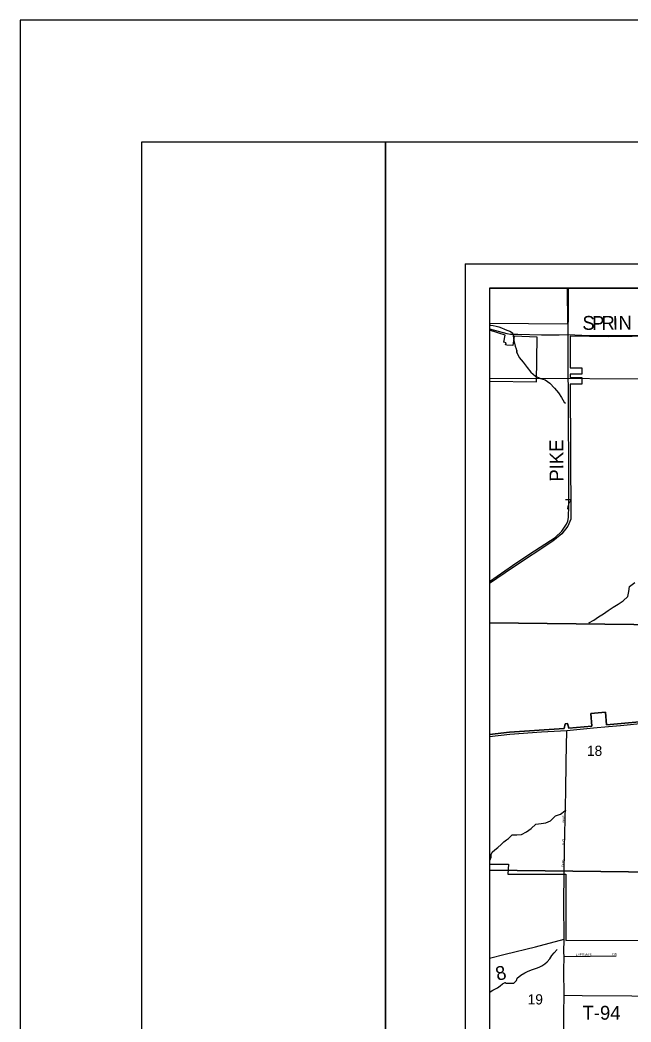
# Model space of a CAD drawing. Extents: x 8.5 to 81.5, y -1.2 to 22.4.
# Drawn here: x 47.526 to 50.033, y 18.242 to 22.351 of the extents above; entities that cross this region are included whole.
import ezdxf

# ---------------------------------------------------------------- set-up
doc = ezdxf.new("R2010")
doc.units = 0
for name, color, linetype in [('GM_X_City_Street', 7, 'Continuous'), ('GM_X_City_Street_Text', 7, 'Continuous'), ('GM_X_Corporation', 7, 'Continuous'), ('GM_X_County', 7, 'Continuous'), ('GM_X_County_Road', 7, 'Continuous'), ('GM_X_County_Road_Text', 7, 'Continuous'), ('GM_X_Minor_River', 7, 'Continuous'), ('GM_X_Section', 7, 'Continuous'), ('GM_X_Section_Text', 7, 'Continuous'), ('GM_X_Township', 7, 'Continuous'), ('GM_X_Township_Road', 7, 'Continuous'), ('GM_X_Township_Road_Text', 7, 'Continuous'), ('GM_X_Township_Subdivision', 7, 'Continuous'), ('GM_X_Township_Subdivision_Text', 7, 'Continuous'), ('GM_X_US_Route', 7, 'Continuous'), ('SH_Border', 7, 'Continuous'), ('SH_Cut_Line', 7, 'Continuous'), ('SH_Data', 7, 'Continuous')]:
    doc.layers.add(name, color=color, linetype=linetype)

msp = doc.modelspace()

# ---------------------------------------------------------------- linework, layer by layer
at = {"layer": 'GM_X_City_Street'}
msp.add_lwpolyline([(49.7589, 18.8474), (49.7604, 18.958), (49.7653, 19.187), (49.7662, 19.3084), (49.7692, 19.4378)], dxfattribs=at)
at = {"layer": 'GM_X_Corporation'}
for p, q in [((49.4527, 21.0788), (49.4527, 20.8703)), ((49.4527, 20.0396), (49.4527, 19.4211)), ((49.4527, 19.4211), (49.4527, 18.8895))]:
    msp.add_line(p, q, dxfattribs=at)
for points in [[(50.7944, 21.2506), (50.7944, 21.176), (50.7782, 21.1744), (50.1355, 21.0536), (49.9406, 21.0511), (49.7827, 21.0542), (49.7827, 20.9245), (49.831, 20.9245), (49.831, 20.898), (49.7827, 20.898), (49.7827, 20.8847), (49.831, 20.8847), (49.831, 20.8573), (49.7827, 20.8573), (49.7852, 20.3032), (49.7729, 20.275), (49.7492, 20.2435), (49.7122, 20.2135), (49.5459, 20.1047), (49.4527, 20.0396)], [(49.7722, 21.2506), (49.4527, 21.2506), (49.4527, 21.108)], [(49.4527, 21.108), (49.7724, 21.1053), (49.7729, 21.1053), (49.7734, 21.1053), (49.7722, 21.2506)], [(49.4527, 20.8703), (49.6447, 20.867), (49.6479, 21.0497), (49.5535, 21.0547), (49.5473, 21.0156), (49.5236, 21.0168), (49.5182, 21.0185), (49.5206, 21.0266), (49.5115, 21.0293), (49.516, 21.0583), (49.4527, 21.0788)], [(49.4527, 19.4211), (49.5344, 19.4302), (49.7581, 19.4458), (49.763, 19.4651), (49.772, 19.4657), (49.778, 19.4474), (49.8719, 19.4557), (49.8674, 19.5067), (49.9282, 19.512), (49.9326, 19.461), (51.3727, 19.5911)], [(51.3727, 19.5911), (49.9326, 19.461), (49.9282, 19.512), (49.8674, 19.5067), (49.8719, 19.4557), (49.778, 19.4474), (49.772, 19.4657), (49.763, 19.4651), (49.7581, 19.4458), (49.5344, 19.4302), (49.4527, 19.4211)], [(49.4527, 18.8895), (49.5298, 18.8896), (49.5269, 18.8485), (49.7655, 18.8485), (49.7655, 18.5768), (50.2541, 18.5769), (50.2542, 18.3548), (50.4473, 18.3549), (50.4473, 18.3463), (50.4559, 18.3463), (50.4702, 18.3363), (50.4702, 18.324), (50.4792, 18.3237), (50.521, 18.264), (50.5639, 18.2147)]]:
    msp.add_lwpolyline(points, dxfattribs=at)
at = {"layer": 'GM_X_County'}
msp.add_lwpolyline([(54.0879, 21.2506), (49.4527, 21.2506), (49.4527, 14.4506), (56.2527, 14.4506), (56.2527, 19.1108)], dxfattribs=at)
at = {"layer": 'GM_X_County_Road'}
for points in [[(49.775, 21.0604), (49.7763, 21.1609), (49.7758, 21.2506)], [(49.775, 21.0604), (49.8587, 21.0575), (49.9342, 21.0564), (50.0263, 21.0568), (50.1261, 21.0593), (50.1443, 21.0616), (50.2265, 21.077), (50.3734, 21.1055), (50.5101, 21.1304), (50.5332, 21.1348)], [(49.4527, 21.084), (49.5226, 21.0647), (49.5381, 21.0628), (49.5677, 21.0631), (49.6651, 21.0603), (49.7382, 21.06), (49.775, 21.0604)], [(49.4527, 20.0487), (49.5458, 20.1137), (49.6176, 20.1619), (49.7209, 20.2284), (49.7487, 20.2548), (49.7679, 20.2836), (49.7738, 20.2959), (49.7761, 20.3101), (49.7781, 20.3604), (49.778, 20.4674), (49.7774, 20.5721), (49.7768, 20.673), (49.7764, 20.8092), (49.7749, 20.9208), (49.775, 21.0604)], [(49.7548, 17.872), (49.7569, 18.2784), (49.7588, 18.3525), (49.7576, 18.4531), (49.758, 18.5101), (49.7576, 18.5279), (49.758, 18.5817), (49.7582, 18.6204), (49.7577, 18.691), (49.7576, 18.7433), (49.7588, 18.8393), (49.7588, 18.8433), (49.7589, 18.8474)]]:
    msp.add_lwpolyline(points, dxfattribs=at)
at = {"layer": 'GM_X_Minor_River'}
for points in [[(49.4527, 21.0994), (49.4572, 21.0988), (49.4675, 21.0974), (49.4796, 21.0949), (49.4906, 21.0919), (49.5008, 21.089), (49.5136, 21.0826), (49.5234, 21.0793), (49.5351, 21.0752), (49.5467, 21.0681), (49.5495, 21.0555), (49.5507, 21.0455), (49.5524, 21.036), (49.5544, 21.026)], [(49.5544, 21.026), (49.5568, 21.0131), (49.5615, 21.0027), (49.5636, 20.9868), (49.5663, 20.9953)], [(49.5636, 20.9868), (49.5745, 20.9662), (49.5901, 20.9472), (49.6064, 20.9256), (49.6212, 20.9066), (49.641, 20.8899), (49.6616, 20.88), (49.681, 20.8747), (49.7001, 20.8614), (49.7191, 20.8409), (49.7351, 20.8219), (49.748, 20.8022), (49.759, 20.7832), (49.764, 20.7794)], [(49.8603, 19.8784), (49.8801, 19.8898), (49.8998, 19.9031), (49.9196, 19.916), (49.939, 19.9289), (49.9599, 19.943), (49.9801, 19.9551), (50.001, 19.9696), (50.02, 19.9874), (50.0238, 20.0076), (50.0268, 20.0273), (50.0481, 20.0448)], [(49.5295, 18.9939), (49.5449, 19.0096), (49.5639, 19.0096), (49.5837, 19.0104), (49.6039, 19.0222), (49.6229, 19.0355), (49.6427, 19.0537), (49.6641, 19.0564), (49.6835, 19.059), (49.7026, 19.0674), (49.7227, 19.0875), (49.7429, 19.0947), (49.7619, 19.108), (49.7668, 19.1107)], [(49.4527, 18.9035), (49.455, 18.9075), (49.4583, 18.9177), (49.4593, 18.9287), (49.4637, 18.9385), (49.4742, 18.9474), (49.4867, 18.9573), (49.5003, 18.9699), (49.5112, 18.9807), (49.5213, 18.9884), (49.5295, 18.9939)], [(49.5163, 18.4041), (49.5203, 18.4008), (49.5301, 18.401), (49.5396, 18.4016), (49.5518, 18.401), (49.563, 18.4117), (49.5655, 18.4223), (49.5802, 18.4334), (49.5974, 18.4437), (49.6078, 18.4492), (49.6174, 18.4528), (49.6292, 18.4571), (49.6453, 18.4629), (49.6556, 18.4665), (49.6668, 18.4719), (49.6795, 18.4804), (49.6891, 18.4886), (49.6992, 18.5009), (49.7078, 18.514), (49.718, 18.526), (49.7304, 18.5394)], [(49.4527, 18.3641), (49.455, 18.366), (49.4658, 18.3723), (49.4761, 18.3778), (49.4856, 18.3818), (49.4952, 18.3897), (49.5056, 18.3978), (49.5163, 18.4041), (49.5175, 18.4045)]]:
    msp.add_lwpolyline(points, dxfattribs=at)
at = {"layer": 'GM_X_Section'}
for p, q in [((49.4527, 20.8809), (49.4527, 19.8781)), ((49.4527, 19.8781), (49.4527, 18.8647)), ((49.4527, 18.8647), (49.4527, 17.7746))]:
    msp.add_line(p, q, dxfattribs=at)
for points in [[(49.4527, 19.8781), (50.2812, 19.8687), (50.2747, 20.8786), (49.4527, 20.8809)], [(49.4527, 18.8647), (50.2509, 18.8543), (50.2547, 19.342), (50.2812, 19.8687), (49.4527, 19.8781)], [(49.4527, 17.7746), (49.5035, 17.774), (49.505, 17.8523), (50.2502, 17.8478), (50.2509, 18.8543), (49.4527, 18.8647)]]:
    msp.add_lwpolyline(points, dxfattribs=at)
at = {"layer": 'GM_X_Township'}
msp.add_lwpolyline([(54.0879, 21.2506), (49.4527, 21.2506), (49.4527, 16.1615)], dxfattribs=at)
at = {"layer": 'GM_X_Township_Road'}
for points in [[(49.4527, 18.5034), (49.5161, 18.5201), (49.6408, 18.5499), (49.758, 18.5817)], [(49.7588, 18.3525), (49.8317, 18.3502), (50.24, 18.3484), (50.3343, 18.3513), (50.4197, 18.3484), (50.4247, 18.3484), (50.4266, 18.3484)]]:
    msp.add_lwpolyline(points, dxfattribs=at)
at = {"layer": 'GM_X_Township_Subdivision'}
msp.add_lwpolyline([(49.758, 18.5101), (49.9719, 18.5132)], dxfattribs=at)
at = {"layer": 'GM_X_US_Route'}
for points in [[(49.4527, 19.4128), (49.5355, 19.4228), (49.6651, 19.4318), (49.7692, 19.4378), (49.8795, 19.4479), (49.941, 19.4533)], [(49.941, 19.4533), (49.9897, 19.4576), (50.0845, 19.4678), (50.1226, 19.4719)]]:
    msp.add_lwpolyline(points, dxfattribs=at)
at = {"layer": 'SH_Border'}
for points in [[(48.0257, 21.8506), (49.0257, 21.8506), (49.0257, 0.8506), (48.0257, 0.8506)], [(49.0257, 21.8506), (81.0257, 21.8506), (81.0257, 0.8506), (49.0257, 0.8506)]]:
    msp.add_lwpolyline(points, close=True, dxfattribs=at)
at = {"layer": 'SH_Cut_Line'}
msp.add_lwpolyline([(47.5257, 0.3506), (81.5257, 0.3506), (81.5257, 22.3506), (47.5257, 22.3506)], close=True, dxfattribs=at)
at = {"layer": 'SH_Data'}
for p, q in [((49.3527, 21.3506), (56.3527, 21.3506)), ((49.3527, 21.3506), (49.3527, 14.3506)), ((49.4527, 21.2506), (49.4527, 14.4506)), ((49.4527, 21.2506), (56.2527, 21.2506))]:
    msp.add_line(p, q, dxfattribs=at)

# ---------------------------------------------------------------- texts
at = {"layer": 'GM_X_City_Street_Text'}
for s, rotation, p in [('PIKE', 88.1533, (49.7613, 19.0589)), ('LEG', 88.4526, (49.7597, 18.9664)), ('DOG', 88.092, (49.758, 18.8781))]:
    msp.add_text(s, height=0.00947, rotation=rotation, dxfattribs=at).set_placement(p)
at = {"layer": 'GM_X_County_Road_Text'}
for s, height, rotation, p in [('S', 0.0568, 358.1276, (49.8323, 21.0811)), ('P', 0.0568, 0.2219, (49.8729, 21.0798)), ('R', 0.0568, 0.5298, (49.9116, 21.08)), ('I', 0.0568, 0.5315, (49.9582, 21.0804)), ('N', 0.0568, 0.535, (49.9816, 21.0806)), ('PIKE', 0.05682, 90.3041, (49.7558, 20.4578))]:
    msp.add_text(s, height=height, rotation=rotation, dxfattribs=at).set_placement(p)
at = {"layer": 'GM_X_Section_Text'}
for s, height, p in [('7', 0.0419, (49.7602, 20.3444)), ('18', 0.04186, (49.8523, 19.3331)), ('19', 0.04186, (49.609, 18.3139))]:
    msp.add_text(s, height=height, rotation=0, dxfattribs=at).set_placement(p)
at = {"layer": 'GM_X_Township_Road_Text'}
for s, height, rotation, p in [('8', 0.0568, 13.3527, (49.4845, 18.4105)), ('T-94', 0.05682, 359.6465, (49.8334, 18.2519))]:
    msp.add_text(s, height=height, rotation=rotation, dxfattribs=at).set_placement(p)
at = {"layer": 'GM_X_Township_Subdivision_Text'}
for s, rotation, p in [('EVERMUR', 0.8421, (49.8056, 18.5131)), ('DR', 0, (49.9565, 18.5148))]:
    msp.add_text(s, height=0.00947, rotation=rotation, dxfattribs=at).set_placement(p)

doc.saveas('drawing.dxf')
